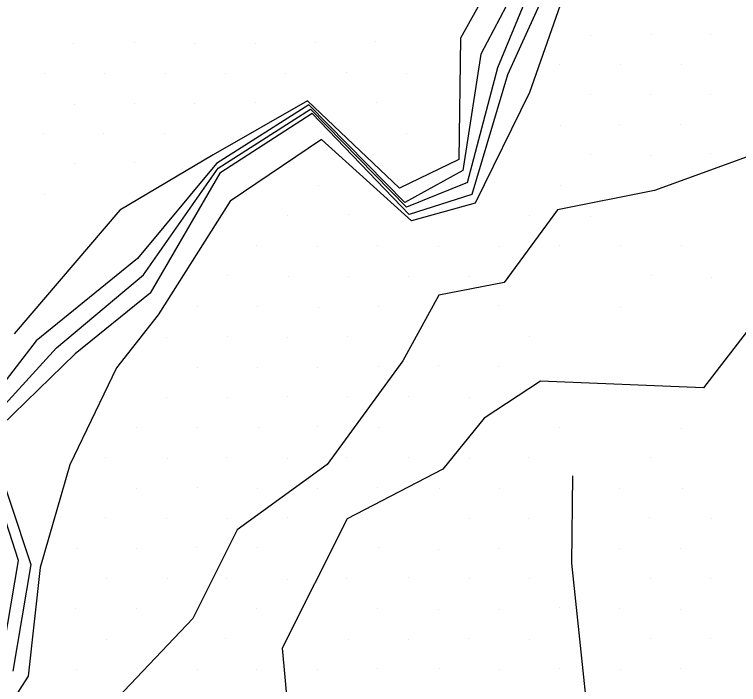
# Model space of a CAD drawing. Extents: x 1602514 to 1609837, y 863887 to 871157.
# Drawn here: x 1605253.5 to 1605422.8, y 868349.2 to 868505.9 of the extents above; entities that cross this region are included whole.
import ezdxf

# ---------------------------------------------------------------- set-up
doc = ezdxf.new("R2010")
doc.units = 0
for name, color, linetype in [('Survey-Flow line', 7, 'Continuous'), ('Survey-Ridge Lines', 7, 'Continuous'), ('Survey-Spot dirt', 7, 'Continuous')]:
    doc.layers.add(name, color=color, linetype=linetype)

msp = doc.modelspace()

# ---------------------------------------------------------------- linework, layer by layer
at = {"layer": 'Survey-Flow line'}
msp.add_line((1605359.43, 868466.68), (1605345.2, 868460.9), dxfattribs=at)
msp.add_line((1605359.43, 868466.68), (1605345.2, 868460.9), dxfattribs=at)
for points in [[(1605359.43, 868466.68), (1605366.53, 868493.58), (1605376.48, 868517.55), (1605389.92, 868538.78), (1605410.12, 868554.69), (1605430.78, 868570.25), (1605450, 868586.93), (1605472.49, 868588.6), (1605485.22, 868569.23), (1605494.3, 868574.57), (1605523.75, 868599.77), (1605529.76, 868600.55), (1605551.66, 868579.73), (1605579.89, 868565.71), (1605604.05, 868558.66), (1605618.63, 868570.45), (1605630.91, 868568.14), (1605655.8, 868565.66), (1605671.66, 868559.76), (1605680.22, 868559.75)], [(1605359.43, 868466.68), (1605366.53, 868493.58), (1605376.48, 868517.55), (1605389.92, 868538.78), (1605410.12, 868554.69), (1605430.78, 868570.25), (1605450, 868586.93), (1605472.49, 868588.6), (1605485.22, 868569.23), (1605494.3, 868574.57), (1605523.75, 868599.77), (1605529.76, 868600.55), (1605551.66, 868579.73), (1605579.89, 868565.71), (1605604.05, 868558.66), (1605618.63, 868570.45), (1605630.91, 868568.14), (1605655.8, 868565.66), (1605671.66, 868559.76), (1605680.22, 868559.75)], [(1605058.19, 868224.84), (1605065.88, 868229.72), (1605071.99, 868231.36), (1605078.49, 868231.58), (1605090.26, 868234), (1605099.61, 868242.34), (1605110.29, 868248.93), (1605134.12, 868258.86), (1605171.08, 868272.38), (1605204.37, 868288.12), (1605221.57, 868307.27), (1605235.47, 868331.26), (1605250.23, 868353.32), (1605254.46, 868378.26), (1605244.89, 868407.79), (1605263.32, 868428), (1605283.71, 868445.02), (1605301.15, 868470.01), (1605322.73, 868483.77), (1605345.2, 868460.9)], [(1605058.19, 868224.84), (1605065.88, 868229.72), (1605071.99, 868231.36), (1605078.49, 868231.58), (1605090.26, 868234), (1605099.61, 868242.34), (1605110.29, 868248.93), (1605134.12, 868258.86), (1605171.08, 868272.38), (1605204.37, 868288.12), (1605221.57, 868307.27), (1605235.47, 868331.26), (1605250.23, 868353.32), (1605254.46, 868378.26), (1605244.89, 868407.79), (1605263.32, 868428), (1605283.71, 868445.02), (1605301.15, 868470.01), (1605322.73, 868483.77), (1605345.2, 868460.9)]]:
    msp.add_lwpolyline(points, dxfattribs=at)
at = {"layer": 'Survey-Ridge Lines'}
for points in [[(1605524.54, 868604.62), (1605496.78, 868589.72), (1605486.03, 868574.18), (1605473.47, 868594.6), (1605445.18, 868590.73), (1605425.12, 868574.7), (1605403.99, 868559.52), (1605384.7, 868542.88), (1605370.15, 868522.53), (1605357.85, 868500.41), (1605357.45, 868472.06), (1605343.57, 868465.33), (1605322.01, 868485.73), (1605300.01, 868473.12), (1605278.14, 868460.18), (1605253.46, 868431.28)], [(1605524.54, 868604.62), (1605496.78, 868589.72), (1605486.03, 868574.18), (1605473.47, 868594.6), (1605445.18, 868590.73), (1605425.12, 868574.7), (1605403.99, 868559.52), (1605384.7, 868542.88), (1605370.15, 868522.53), (1605357.85, 868500.41), (1605357.45, 868472.06), (1605343.57, 868465.33), (1605322.01, 868485.73), (1605300.01, 868473.12), (1605278.14, 868460.18), (1605253.46, 868431.28)], [(1605580.61, 868570.14), (1605551.8, 868580.58), (1605530.06, 868602.4), (1605524.05, 868601.62), (1605494.6, 868576.42), (1605485.52, 868571.08), (1605472.79, 868590.45), (1605447.52, 868588.88), (1605427.72, 868572.65), (1605406.72, 868557.37), (1605387.23, 868540.9), (1605374.4, 868519.19), (1605362.6, 868496.67), (1605358.4, 868469.48), (1605344.82, 868461.95), (1605322.35, 868484.81), (1605300.77, 868471.06), (1605282.31, 868448.83), (1605258.58, 868429.58), (1605242.42, 868408.61)], [(1605580.61, 868570.14), (1605551.8, 868580.58), (1605530.06, 868602.4), (1605524.05, 868601.62), (1605494.6, 868576.42), (1605485.52, 868571.08), (1605472.79, 868590.45), (1605447.52, 868588.88), (1605427.72, 868572.65), (1605406.72, 868557.37), (1605387.23, 868540.9), (1605374.4, 868519.19), (1605362.6, 868496.67), (1605358.4, 868469.48), (1605344.82, 868461.95), (1605322.35, 868484.81), (1605300.77, 868471.06), (1605282.31, 868448.83), (1605258.58, 868429.58), (1605242.42, 868408.61)], [(1605579.35, 868562.47), (1605551.38, 868578.01), (1605529.48, 868598.85), (1605523.47, 868598.06), (1605494.02, 868572.86), (1605484.94, 868567.52), (1605472.21, 868586.89), (1605452.31, 868585.12), (1605433.35, 868568.23), (1605413.36, 868552.15), (1605392.96, 868536.4), (1605379.42, 868515.24), (1605368.82, 868491.79), (1605360.49, 868463.8), (1605345.84, 868459.18), (1605323.1, 868482.77), (1605301.58, 868468.85), (1605285.28, 868440.75), (1605267.68, 868426.55), (1605247.43, 868406.94), (1605257.33, 868377.3), (1605253.1, 868352.37)], [(1605579.35, 868562.47), (1605551.38, 868578.01), (1605529.48, 868598.85), (1605523.47, 868598.06), (1605494.02, 868572.86), (1605484.94, 868567.52), (1605472.21, 868586.89), (1605452.31, 868585.12), (1605433.35, 868568.23), (1605413.36, 868552.15), (1605392.96, 868536.4), (1605379.42, 868515.24), (1605368.82, 868491.79), (1605360.49, 868463.8), (1605345.84, 868459.18), (1605323.1, 868482.77), (1605301.58, 868468.85), (1605285.28, 868440.75), (1605267.68, 868426.55), (1605247.43, 868406.94), (1605257.33, 868377.3), (1605253.1, 868352.37)], [(1605576.97, 868547.94), (1605549.33, 868565.52), (1605528.55, 868593.18), (1605522.66, 868593.12), (1605493.1, 868567.26), (1605484.52, 868564.95), (1605471.23, 868580.93), (1605454.87, 868583.11), (1605435.94, 868566.19), (1605417.21, 868549.12), (1605395.65, 868534.28), (1605382.71, 868512.66), (1605373.98, 868487.73), (1605361.21, 868461.83), (1605346.38, 868457.7), (1605325.32, 868476.72), (1605303.99, 868462.3), (1605287.14, 868435.7), (1605277.41, 868423.31), (1605266.44, 868400.61), (1605259.5, 868376.58), (1605256.74, 868351.16), (1605239.81, 868324.89)], [(1605576.97, 868547.94), (1605549.33, 868565.52), (1605528.55, 868593.18), (1605522.66, 868593.12), (1605493.1, 868567.26), (1605484.52, 868564.95), (1605471.23, 868580.93), (1605454.87, 868583.11), (1605435.94, 868566.19), (1605417.21, 868549.12), (1605395.65, 868534.28), (1605382.71, 868512.66), (1605373.98, 868487.73), (1605361.21, 868461.83), (1605346.38, 868457.7), (1605325.32, 868476.72), (1605303.99, 868462.3), (1605287.14, 868435.7), (1605277.41, 868423.31), (1605266.44, 868400.61), (1605259.5, 868376.58), (1605256.74, 868351.16), (1605239.81, 868324.89)], [(1605512.87, 868505.72), (1605486.39, 868494.75), (1605457.62, 868485.57), (1605430.86, 868474.81), (1605403.16, 868464.79), (1605380.47, 868460.28), (1605368.04, 868443.26), (1605352.78, 868440.29), (1605344.35, 868424.97), (1605326.66, 868400.65), (1605305.62, 868385.44), (1605295.2, 868364.7), (1605276.24, 868344.66), (1605253.6, 868314.93), (1605255.88, 868301.3)], [(1605512.87, 868505.72), (1605486.39, 868494.75), (1605457.62, 868485.57), (1605430.86, 868474.81), (1605403.16, 868464.79), (1605380.47, 868460.28), (1605368.04, 868443.26), (1605352.78, 868440.29), (1605344.35, 868424.97), (1605326.66, 868400.65), (1605305.62, 868385.44), (1605295.2, 868364.7), (1605276.24, 868344.66), (1605253.6, 868314.93), (1605255.88, 868301.3)], [(1605665.73, 868460.22), (1605636.42, 868461.66), (1605630.08, 868470.84), (1605599.85, 868478.92), (1605547.8, 868478.28), (1605530.97, 868459.71), (1605490.28, 868459.9), (1605462.91, 868449.62), (1605432.46, 868441.76), (1605414.62, 868418.62), (1605376.52, 868420.19), (1605363.35, 868411.54), (1605353.67, 868399.62), (1605331.33, 868387.94), (1605316.08, 868357.74), (1605318.61, 868330.56), (1605270.77, 868279.45)], [(1605665.73, 868460.22), (1605636.42, 868461.66), (1605630.08, 868470.84), (1605599.85, 868478.92), (1605547.8, 868478.28), (1605530.97, 868459.71), (1605490.28, 868459.9), (1605462.91, 868449.62), (1605432.46, 868441.76), (1605414.62, 868418.62), (1605376.52, 868420.19), (1605363.35, 868411.54), (1605353.67, 868399.62), (1605331.33, 868387.94), (1605316.08, 868357.74), (1605318.61, 868330.56), (1605270.77, 868279.45)], [(1605375.05, 867777.25), (1605379.26, 867793.91), (1605385.44, 867809.88), (1605389.81, 867838.27), (1605386.67, 867858.76), (1605390.86, 867907.63), (1605399.39, 867945.02), (1605406.41, 867987.6), (1605404.61, 868026.32), (1605401.07, 868058.02), (1605400.58, 868098.79), (1605380.7, 868152.15), (1605400.78, 868203.55), (1605422.65, 868247.26), (1605394.92, 868292.27), (1605387.74, 868340.58), (1605383.84, 868377.61), (1605384.12, 868398.07)], [(1605375.05, 867777.25), (1605379.26, 867793.91), (1605385.44, 867809.88), (1605389.81, 867838.27), (1605386.67, 867858.76), (1605390.86, 867907.63), (1605399.39, 867945.02), (1605406.41, 867987.6), (1605404.61, 868026.32), (1605401.07, 868058.02), (1605400.58, 868098.79), (1605380.7, 868152.15), (1605400.78, 868203.55), (1605422.65, 868247.26), (1605394.92, 868292.27), (1605387.74, 868340.58), (1605383.84, 868377.61), (1605384.12, 868398.07)]]:
    msp.add_lwpolyline(points, dxfattribs=at)
at = {"layer": 'Survey-Spot dirt'}
for p, q in [((1605388.29, 868501.14), (1605388.29, 868501.14)), ((1605388.29, 868501.14), (1605388.29, 868501.14)), ((1605402.47, 868501.21), (1605402.47, 868501.21)), ((1605402.47, 868501.21), (1605402.47, 868501.21)), ((1605416.38, 868501.18), (1605416.38, 868501.18)), ((1605416.38, 868501.18), (1605416.38, 868501.18)), ((1605267.32, 868499.2), (1605267.32, 868499.2)), ((1605267.32, 868499.2), (1605267.32, 868499.2)), ((1605281.64, 868499.28), (1605281.64, 868499.28)), ((1605281.64, 868499.28), (1605281.64, 868499.28)), ((1605295.7, 868499.25), (1605295.7, 868499.25)), ((1605295.7, 868499.25), (1605295.7, 868499.25)), ((1605309.85, 868499.25), (1605309.85, 868499.25)), ((1605309.85, 868499.25), (1605309.85, 868499.25)), ((1605323.94, 868499.28), (1605323.94, 868499.28)), ((1605323.94, 868499.28), (1605323.94, 868499.28)), ((1605338.04, 868499.51), (1605338.04, 868499.51)), ((1605338.04, 868499.51), (1605338.04, 868499.51)), ((1605381.04, 868494.19), (1605381.04, 868494.19)), ((1605381.04, 868494.19), (1605381.04, 868494.19)), ((1605395.25, 868494.14), (1605395.25, 868494.14)), ((1605395.25, 868494.14), (1605395.25, 868494.14)), ((1605409.53, 868494.19), (1605409.53, 868494.19)), ((1605409.53, 868494.19), (1605409.53, 868494.19)), ((1605260.44, 868492.03), (1605260.44, 868492.03)), ((1605260.44, 868492.03), (1605260.44, 868492.03)), ((1605274.57, 868492.18), (1605274.57, 868492.18)), ((1605274.57, 868492.18), (1605274.57, 868492.18)), ((1605288.73, 868492.05), (1605288.73, 868492.05)), ((1605288.73, 868492.05), (1605288.73, 868492.05)), ((1605302.82, 868492.13), (1605302.82, 868492.13)), ((1605302.82, 868492.13), (1605302.82, 868492.13)), ((1605316.99, 868492.15), (1605316.99, 868492.15)), ((1605316.99, 868492.15), (1605316.99, 868492.15)), ((1605331.12, 868492.44), (1605331.12, 868492.44)), ((1605331.12, 868492.44), (1605331.12, 868492.44)), ((1605345.22, 868492.05), (1605345.22, 868492.05)), ((1605345.22, 868492.05), (1605345.22, 868492.05)), ((1605388.3, 868487.13), (1605388.3, 868487.13)), ((1605388.3, 868487.13), (1605388.3, 868487.13)), ((1605402.32, 868487.14), (1605402.32, 868487.14)), ((1605402.32, 868487.14), (1605402.32, 868487.14)), ((1605416.35, 868487.21), (1605416.35, 868487.21)), ((1605416.35, 868487.21), (1605416.35, 868487.21)), ((1605267.47, 868484.86), (1605267.47, 868484.86)), ((1605267.47, 868484.86), (1605267.47, 868484.86)), ((1605281.65, 868485.08), (1605281.65, 868485.08)), ((1605281.65, 868485.08), (1605281.65, 868485.08)), ((1605295.68, 868485.17), (1605295.68, 868485.17)), ((1605295.68, 868485.17), (1605295.68, 868485.17)), ((1605309.8, 868485.47), (1605309.8, 868485.47)), ((1605309.8, 868485.47), (1605309.8, 868485.47)), ((1605338.08, 868485.25), (1605338.08, 868485.25)), ((1605338.08, 868485.25), (1605338.08, 868485.25)), ((1605381.26, 868479.92), (1605381.26, 868479.92)), ((1605381.26, 868479.92), (1605381.26, 868479.92)), ((1605395.07, 868480.15), (1605395.07, 868480.15)), ((1605395.07, 868480.15), (1605395.07, 868480.15)), ((1605409.18, 868480.15), (1605409.18, 868480.15)), ((1605409.18, 868480.15), (1605409.18, 868480.15)), ((1605260.32, 868478.08), (1605260.32, 868478.08)), ((1605260.32, 868478.08), (1605260.32, 868478.08)), ((1605274.45, 868478.16), (1605274.45, 868478.16)), ((1605274.45, 868478.16), (1605274.45, 868478.16)), ((1605288.53, 868478.18), (1605288.53, 868478.18)), ((1605288.53, 868478.18), (1605288.53, 868478.18)), ((1605345.18, 868478.04), (1605345.18, 868478.04)), ((1605345.18, 868478.04), (1605345.18, 868478.04)), ((1605388.13, 868473.08), (1605388.13, 868473.08)), ((1605388.13, 868473.08), (1605388.13, 868473.08)), ((1605402.28, 868473), (1605402.28, 868473)), ((1605402.28, 868473), (1605402.28, 868473)), ((1605416.2, 868473.34), (1605416.2, 868473.34)), ((1605416.2, 868473.34), (1605416.2, 868473.34)), ((1605267.45, 868471), (1605267.45, 868471)), ((1605267.45, 868471), (1605267.45, 868471)), ((1605281.61, 868471.29), (1605281.61, 868471.29)), ((1605281.61, 868471.29), (1605281.61, 868471.29)), ((1605324.64, 868465.89), (1605324.64, 868465.89)), ((1605324.64, 868465.89), (1605324.64, 868465.89)), ((1605381.13, 868465.87), (1605381.13, 868465.87)), ((1605381.13, 868465.87), (1605381.13, 868465.87)), ((1605260.52, 868463.74), (1605260.52, 868463.74)), ((1605260.52, 868463.74), (1605260.52, 868463.74)), ((1605331.59, 868459.07), (1605331.59, 868459.07)), ((1605331.59, 868459.07), (1605331.59, 868459.07)), ((1605317.48, 868458.83), (1605317.48, 868458.83)), ((1605317.48, 868458.83), (1605317.48, 868458.83)), ((1605373.92, 868458.85), (1605373.92, 868458.85)), ((1605373.92, 868458.85), (1605373.92, 868458.85)), ((1605388.2, 868458.68), (1605388.2, 868458.68)), ((1605388.2, 868458.68), (1605388.2, 868458.68)), ((1605310.18, 868452), (1605310.18, 868452)), ((1605310.18, 868452), (1605310.18, 868452)), ((1605324.39, 868451.7), (1605324.39, 868451.7)), ((1605324.39, 868451.7), (1605324.39, 868451.7)), ((1605338.5, 868451.88), (1605338.5, 868451.88)), ((1605338.5, 868451.88), (1605338.5, 868451.88)), ((1605352.74, 868451.79), (1605352.74, 868451.79)), ((1605352.74, 868451.79), (1605352.74, 868451.79)), ((1605366.95, 868451.66), (1605366.95, 868451.66)), ((1605366.95, 868451.66), (1605366.95, 868451.66)), ((1605380.97, 868451.91), (1605380.97, 868451.91)), ((1605380.97, 868451.91), (1605380.97, 868451.91)), ((1605395.31, 868451.88), (1605395.31, 868451.88)), ((1605395.31, 868451.88), (1605395.31, 868451.88)), ((1605409.44, 868451.94), (1605409.44, 868451.94)), ((1605409.44, 868451.94), (1605409.44, 868451.94)), ((1605303.25, 868444.79), (1605303.25, 868444.79)), ((1605303.25, 868444.79), (1605303.25, 868444.79)), ((1605317.57, 868444.6), (1605317.57, 868444.6)), ((1605317.57, 868444.6), (1605317.57, 868444.6)), ((1605331.71, 868444.73), (1605331.71, 868444.73)), ((1605331.71, 868444.73), (1605331.71, 868444.73)), ((1605345.74, 868444.61), (1605345.74, 868444.61)), ((1605345.74, 868444.61), (1605345.74, 868444.61)), ((1605359.82, 868444.67), (1605359.82, 868444.67)), ((1605359.82, 868444.67), (1605359.82, 868444.67)), ((1605402.37, 868444.93), (1605402.37, 868444.93)), ((1605402.37, 868444.93), (1605402.37, 868444.93)), ((1605416.49, 868444.52), (1605416.49, 868444.52)), ((1605416.49, 868444.52), (1605416.49, 868444.52)), ((1605296.22, 868437.61), (1605296.22, 868437.61)), ((1605296.22, 868437.61), (1605296.22, 868437.61)), ((1605310.35, 868437.63), (1605310.35, 868437.63)), ((1605310.35, 868437.63), (1605310.35, 868437.63)), ((1605324.66, 868437.48), (1605324.66, 868437.48)), ((1605324.66, 868437.48), (1605324.66, 868437.48)), ((1605338.64, 868437.64), (1605338.64, 868437.64)), ((1605338.64, 868437.64), (1605338.64, 868437.64)), ((1605366.7, 868437.95), (1605366.7, 868437.95)), ((1605366.7, 868437.95), (1605366.7, 868437.95)), ((1605395.15, 868437.51), (1605395.15, 868437.51)), ((1605395.15, 868437.51), (1605395.15, 868437.51)), ((1605289.13, 868430.48), (1605289.13, 868430.48)), ((1605289.13, 868430.48), (1605289.13, 868430.48)), ((1605303.28, 868430.55), (1605303.28, 868430.55)), ((1605303.28, 868430.55), (1605303.28, 868430.55)), ((1605317.47, 868430.42), (1605317.47, 868430.42)), ((1605317.47, 868430.42), (1605317.47, 868430.42)), ((1605331.43, 868430.52), (1605331.43, 868430.52)), ((1605331.43, 868430.52), (1605331.43, 868430.52)), ((1605373.85, 868430.69), (1605373.85, 868430.69)), ((1605373.85, 868430.69), (1605373.85, 868430.69)), ((1605296.37, 868423.46), (1605296.37, 868423.46)), ((1605296.37, 868423.46), (1605296.37, 868423.46)), ((1605338.53, 868423.53), (1605338.53, 868423.53)), ((1605338.53, 868423.53), (1605338.53, 868423.53)), ((1605352.7, 868423.91), (1605352.7, 868423.91)), ((1605352.7, 868423.91), (1605352.7, 868423.91)), ((1605366.81, 868423.54), (1605366.81, 868423.54)), ((1605366.81, 868423.54), (1605366.81, 868423.54)), ((1605310.43, 868423.43), (1605310.43, 868423.43)), ((1605310.43, 868423.43), (1605310.43, 868423.43)), ((1605324.47, 868423.43), (1605324.47, 868423.43)), ((1605324.47, 868423.43), (1605324.47, 868423.43)), ((1605289.1, 868416.42), (1605289.1, 868416.42)), ((1605289.1, 868416.42), (1605289.1, 868416.42)), ((1605303.24, 868416.44), (1605303.24, 868416.44)), ((1605303.24, 868416.44), (1605303.24, 868416.44)), ((1605317.38, 868416.5), (1605317.38, 868416.5)), ((1605317.38, 868416.5), (1605317.38, 868416.5)), ((1605331.51, 868416.53), (1605331.51, 868416.53)), ((1605331.51, 868416.53), (1605331.51, 868416.53)), ((1605345.58, 868416.48), (1605345.58, 868416.48)), ((1605345.58, 868416.48), (1605345.58, 868416.48)), ((1605359.87, 868416.45), (1605359.87, 868416.45)), ((1605359.87, 868416.45), (1605359.87, 868416.45)), ((1605282.13, 868409.28), (1605282.13, 868409.28)), ((1605282.13, 868409.28), (1605282.13, 868409.28)), ((1605296.35, 868409.37), (1605296.35, 868409.37)), ((1605296.35, 868409.37), (1605296.35, 868409.37)), ((1605310.48, 868409.23), (1605310.48, 868409.23)), ((1605310.48, 868409.23), (1605310.48, 868409.23)), ((1605324.38, 868409.49), (1605324.38, 868409.49)), ((1605324.38, 868409.49), (1605324.38, 868409.49)), ((1605338.63, 868409.44), (1605338.63, 868409.44)), ((1605338.63, 868409.44), (1605338.63, 868409.44)), ((1605381.03, 868409.42), (1605381.03, 868409.42)), ((1605381.03, 868409.42), (1605381.03, 868409.42)), ((1605409.49, 868409.21), (1605409.49, 868409.21)), ((1605409.49, 868409.21), (1605409.49, 868409.21)), ((1605274.92, 868402.23), (1605274.92, 868402.23)), ((1605274.92, 868402.23), (1605274.92, 868402.23)), ((1605289.25, 868402.17), (1605289.25, 868402.17)), ((1605289.25, 868402.17), (1605289.25, 868402.17)), ((1605303.2, 868402.35), (1605303.2, 868402.35)), ((1605303.2, 868402.35), (1605303.2, 868402.35)), ((1605317.46, 868402.19), (1605317.46, 868402.19)), ((1605317.46, 868402.19), (1605317.46, 868402.19)), ((1605331.08, 868402.41), (1605331.08, 868402.41)), ((1605331.08, 868402.41), (1605331.08, 868402.41)), ((1605345.58, 868402.22), (1605345.58, 868402.22)), ((1605345.58, 868402.22), (1605345.58, 868402.22)), ((1605359.91, 868402.19), (1605359.91, 868402.19)), ((1605359.91, 868402.19), (1605359.91, 868402.19)), ((1605373.8, 868402.36), (1605373.8, 868402.36)), ((1605373.8, 868402.36), (1605373.8, 868402.36)), ((1605402.18, 868402.33), (1605402.18, 868402.33)), ((1605402.18, 868402.33), (1605402.18, 868402.33)), ((1605282.13, 868395.17), (1605282.13, 868395.17)), ((1605282.13, 868395.17), (1605282.13, 868395.17)), ((1605296.23, 868395.24), (1605296.23, 868395.24)), ((1605296.23, 868395.24), (1605296.23, 868395.24)), ((1605310.44, 868395.15), (1605310.44, 868395.15)), ((1605310.44, 868395.15), (1605310.44, 868395.15)), ((1605324.49, 868395.15), (1605324.49, 868395.15)), ((1605324.49, 868395.15), (1605324.49, 868395.15)), ((1605338.44, 868395.28), (1605338.44, 868395.28)), ((1605338.44, 868395.28), (1605338.44, 868395.28)), ((1605352.81, 868395.16), (1605352.81, 868395.16)), ((1605352.81, 868395.16), (1605352.81, 868395.16)), ((1605367.01, 868395.18), (1605367.01, 868395.18)), ((1605367.01, 868395.18), (1605367.01, 868395.18)), ((1605394.93, 868395.06), (1605394.93, 868395.06)), ((1605394.93, 868395.06), (1605394.93, 868395.06)), ((1605409.81, 868395.07), (1605409.81, 868395.07)), ((1605409.81, 868395.07), (1605409.81, 868395.07)), ((1605274.86, 868388.19), (1605274.86, 868388.19)), ((1605274.86, 868388.19), (1605274.86, 868388.19)), ((1605289.07, 868388.09), (1605289.07, 868388.09)), ((1605289.07, 868388.09), (1605289.07, 868388.09)), ((1605303.39, 868388.07), (1605303.39, 868388.07)), ((1605303.39, 868388.07), (1605303.39, 868388.07)), ((1605317.27, 868388.27), (1605317.27, 868388.27)), ((1605317.27, 868388.27), (1605317.27, 868388.27)), ((1605359.84, 868388.13), (1605359.84, 868388.13)), ((1605359.84, 868388.13), (1605359.84, 868388.13)), ((1605373.81, 868388.12), (1605373.81, 868388.12)), ((1605373.81, 868388.12), (1605373.81, 868388.12)), ((1605402.02, 868388.2), (1605402.02, 868388.2)), ((1605402.02, 868388.2), (1605402.02, 868388.2)), ((1605416.4, 868388.14), (1605416.4, 868388.14)), ((1605416.4, 868388.14), (1605416.4, 868388.14)), ((1605296.16, 868381.22), (1605296.16, 868381.22)), ((1605296.16, 868381.22), (1605296.16, 868381.22)), ((1605310.31, 868381.22), (1605310.31, 868381.22)), ((1605310.31, 868381.22), (1605310.31, 868381.22)), ((1605338.65, 868381.21), (1605338.65, 868381.21)), ((1605338.65, 868381.21), (1605338.65, 868381.21)), ((1605268.16, 868381.07), (1605268.16, 868381.07)), ((1605268.16, 868381.07), (1605268.16, 868381.07)), ((1605282.11, 868381.07), (1605282.11, 868381.07)), ((1605282.11, 868381.07), (1605282.11, 868381.07)), ((1605352.77, 868380.92), (1605352.77, 868380.92)), ((1605352.77, 868380.92), (1605352.77, 868380.92)), ((1605366.81, 868381.09), (1605366.81, 868381.09)), ((1605366.81, 868381.09), (1605366.81, 868381.09)), ((1605395.06, 868381.07), (1605395.06, 868381.07)), ((1605395.06, 868381.07), (1605395.06, 868381.07)), ((1605409.34, 868380.97), (1605409.34, 868380.97)), ((1605409.34, 868380.97), (1605409.34, 868380.97)), ((1605274.96, 868373.99), (1605274.96, 868373.99)), ((1605274.96, 868373.99), (1605274.96, 868373.99)), ((1605289.25, 868373.91), (1605289.25, 868373.91)), ((1605289.25, 868373.91), (1605289.25, 868373.91)), ((1605303.02, 868373.96), (1605303.02, 868373.96)), ((1605303.02, 868373.96), (1605303.02, 868373.96)), ((1605317.48, 868373.75), (1605317.48, 868373.75)), ((1605317.48, 868373.75), (1605317.48, 868373.75)), ((1605331.22, 868374.03), (1605331.22, 868374.03)), ((1605331.22, 868374.03), (1605331.22, 868374.03)), ((1605345.75, 868374.26), (1605345.75, 868374.26)), ((1605345.75, 868374.26), (1605345.75, 868374.26)), ((1605359.87, 868373.93), (1605359.87, 868373.93)), ((1605359.87, 868373.93), (1605359.87, 868373.93)), ((1605373.91, 868374.1), (1605373.91, 868374.1)), ((1605373.91, 868374.1), (1605373.91, 868374.1)), ((1605402.32, 868373.99), (1605402.32, 868373.99)), ((1605402.32, 868373.99), (1605402.32, 868373.99)), ((1605416.37, 868373.96), (1605416.37, 868373.96)), ((1605416.37, 868373.96), (1605416.37, 868373.96)), ((1605267.89, 868366.9), (1605267.89, 868366.9)), ((1605267.89, 868366.9), (1605267.89, 868366.9)), ((1605282.04, 868366.97), (1605282.04, 868366.97)), ((1605282.04, 868366.97), (1605282.04, 868366.97)), ((1605310.23, 868367.12), (1605310.23, 868367.12)), ((1605310.23, 868367.12), (1605310.23, 868367.12)), ((1605338.35, 868366.98), (1605338.35, 868366.98)), ((1605338.35, 868366.98), (1605338.35, 868366.98)), ((1605352.66, 868366.88), (1605352.66, 868366.88)), ((1605352.66, 868366.88), (1605352.66, 868366.88)), ((1605366.96, 868366.81), (1605366.96, 868366.81)), ((1605366.96, 868366.81), (1605366.96, 868366.81)), ((1605380.97, 868367.32), (1605380.97, 868367.32)), ((1605380.97, 868367.32), (1605380.97, 868367.32)), ((1605395.11, 868367.06), (1605395.11, 868367.06)), ((1605395.11, 868367.06), (1605395.11, 868367.06)), ((1605409.36, 868366.86), (1605409.36, 868366.86)), ((1605409.36, 868366.86), (1605409.36, 868366.86)), ((1605275.08, 868359.84), (1605275.08, 868359.84)), ((1605275.08, 868359.84), (1605275.08, 868359.84)), ((1605302.98, 868359.94), (1605302.98, 868359.94)), ((1605302.98, 868359.94), (1605302.98, 868359.94)), ((1605331.66, 868359.84), (1605331.66, 868359.84)), ((1605331.66, 868359.84), (1605331.66, 868359.84)), ((1605345.64, 868359.85), (1605345.64, 868359.85)), ((1605345.64, 868359.85), (1605345.64, 868359.85)), ((1605359.71, 868359.92), (1605359.71, 868359.92)), ((1605359.71, 868359.92), (1605359.71, 868359.92)), ((1605373.87, 868359.86), (1605373.87, 868359.86)), ((1605373.87, 868359.86), (1605373.87, 868359.86)), ((1605402.33, 868359.87), (1605402.33, 868359.87)), ((1605402.33, 868359.87), (1605402.33, 868359.87)), ((1605416.27, 868360.07), (1605416.27, 868360.07)), ((1605416.27, 868360.07), (1605416.27, 868360.07)), ((1605267.93, 868352.79), (1605267.93, 868352.79)), ((1605267.93, 868352.79), (1605267.93, 868352.79)), ((1605296.26, 868352.85), (1605296.26, 868352.85)), ((1605296.26, 868352.85), (1605296.26, 868352.85)), ((1605310.07, 868352.82), (1605310.07, 868352.82)), ((1605310.07, 868352.82), (1605310.07, 868352.82)), ((1605324.33, 868352.71), (1605324.33, 868352.71)), ((1605324.33, 868352.71), (1605324.33, 868352.71)), ((1605338.37, 868353), (1605338.37, 868353)), ((1605338.37, 868353), (1605338.37, 868353)), ((1605352.95, 868352.93), (1605352.95, 868352.93)), ((1605352.95, 868352.93), (1605352.95, 868352.93)), ((1605366.93, 868352.68), (1605366.93, 868352.68)), ((1605366.93, 868352.68), (1605366.93, 868352.68)), ((1605380.94, 868352.97), (1605380.94, 868352.97)), ((1605380.94, 868352.97), (1605380.94, 868352.97)), ((1605395.29, 868352.76), (1605395.29, 868352.76)), ((1605395.29, 868352.76), (1605395.29, 868352.76)), ((1605409.29, 868352.88), (1605409.29, 868352.88)), ((1605409.29, 868352.88), (1605409.29, 868352.88))]:
    msp.add_line(p, q, dxfattribs=at)

doc.saveas('drawing.dxf')
